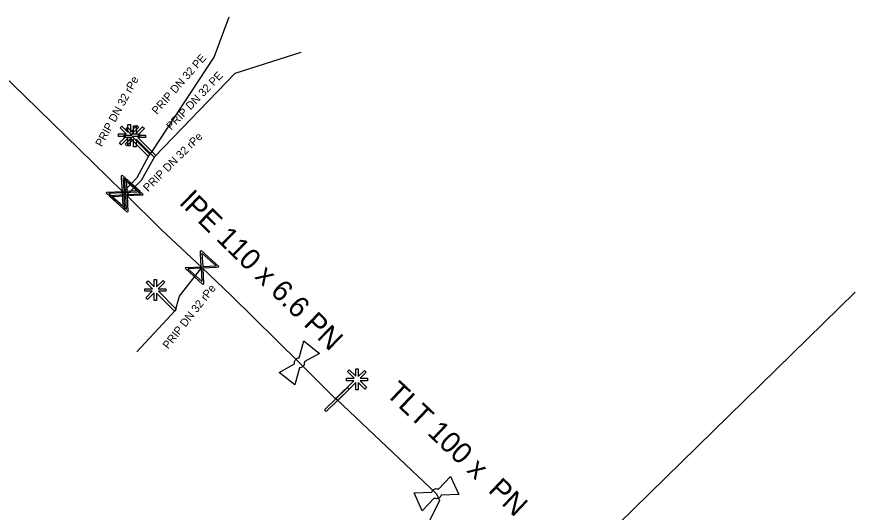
# Model space of a CAD drawing. Extents: x -643544 to -637295, y -1119190 to -1111715.
# Drawn here: x -640883.5 to -640831.1, y -1114877.8 to -1114846.9 of the extents above; entities that cross this region are included whole.
import ezdxf

# ---------------------------------------------------------------- set-up
doc = ezdxf.new("R2010")
doc.units = 0
for name, color, linetype in [('Default', 7, 'Continuous'), ('VP Lomový bod', 7, 'Continuous'), ('VP Popis přípojky', 7, 'Continuous'), ('VP Přípojka', 7, 'Continuous'), ('VP Změna materiálu', 7, 'Continuous'), ('VP Řad', 7, 'Continuous'), ('VP Řad - popis', 7, 'Continuous'), ('VP Šoupě', 7, 'Continuous')]:
    doc.layers.add(name, color=color, linetype=linetype)

msp = doc.modelspace()

# ---------------------------------------------------------------- linework, layer by layer
at = {"layer": 'Default'}
for points in [[(-640866.147, -1114868.579), (-640866.157, -1114868.528), (-640866.149, -1114868.474), (-640866.136, -1114868.39), (-640866.085, -1114868.326), (-640866.035, -1114868.262), (-640865.954, -1114868.229), (-640865.905, -1114868.209), (-640865.852, -1114868.207)], [(-640865.532, -1114868.46), (-640865.522, -1114868.511), (-640865.53, -1114868.564), (-640865.544, -1114868.65), (-640865.595, -1114868.714), (-640865.645, -1114868.778), (-640865.723, -1114868.81), (-640865.774, -1114868.83), (-640865.827, -1114868.832)], [(-640857.579, -1114876.6), (-640857.564, -1114876.55), (-640857.532, -1114876.506), (-640857.482, -1114876.438), (-640857.407, -1114876.405), (-640857.333, -1114876.371), (-640857.246, -1114876.379), (-640857.193, -1114876.384), (-640857.146, -1114876.407)], [(-640856.979, -1114876.78), (-640856.994, -1114876.83), (-640857.026, -1114876.873), (-640857.078, -1114876.942), (-640857.153, -1114876.975), (-640857.227, -1114877.009), (-640857.311, -1114877.001), (-640857.366, -1114876.995), (-640857.413, -1114876.973)]]:
    msp.add_open_spline(points, degree=3, dxfattribs=at)
at = {"layer": 'VP Lomový bod'}
for points in [[(-640865.852, -1114868.207), (-640865.556, -1114867.152)], [(-640865.556, -1114867.152), (-640864.575, -1114867.927), (-640865.532, -1114868.46)], [(-640865.827, -1114868.832), (-640866.124, -1114869.888), (-640867.105, -1114869.113), (-640866.147, -1114868.579)], [(-640857.146, -1114876.407), (-640856.393, -1114875.61)], [(-640856.393, -1114875.61), (-640855.884, -1114876.752), (-640856.979, -1114876.78)], [(-640857.413, -1114876.973), (-640858.167, -1114877.77), (-640858.676, -1114876.628), (-640857.579, -1114876.6)]]:
    msp.add_lwpolyline(points, dxfattribs=at)
at = {"layer": 'VP Přípojka'}
for points in [[(-640875.22, -1114855.56), (-640875.031, -1114855.32), (-640871.162, -1114849.427), (-640870.221, -1114846.908)], [(-640874.86, -1114855.63), (-640869.844, -1114850.422), (-640865.736, -1114849.122)], [(-640876.849, -1114857.855), (-640875.97, -1114856.94), (-640875.22, -1114855.56)], [(-640876.644, -1114858.055), (-640875.7, -1114857.12), (-640874.86, -1114855.63)], [(-640873.58, -1114865.23), (-640873.33, -1114864.35), (-640871.92, -1114862.56)], [(-640853.032, -1114885.538), (-640852.84, -1114885.351), (-640831.131, -1114864.103)], [(-640873.58, -1114865.23), (-640875.99, -1114867.841)]]:
    msp.add_lwpolyline(points, dxfattribs=at)
at = {"layer": 'VP Změna materiálu'}
for points in [[(-640876.658, -1114854.225), (-640877.039, -1114853.843), (-640876.928, -1114853.733), (-640876.551, -1114854.111), (-640876.551, -1114853.643), (-640876.394, -1114853.644), (-640876.394, -1114854.109), (-640875.986, -1114853.702), (-640875.876, -1114853.813), (-640876.291, -1114854.227), (-640875.817, -1114854.226), (-640875.817, -1114854.382), (-640876.281, -1114854.382), (-640875.163, -1114855.503), (-640875.274, -1114855.613), (-640876.395, -1114854.489), (-640876.395, -1114854.961), (-640876.551, -1114854.96), (-640876.551, -1114854.486), (-640876.965, -1114854.899), (-640877.076, -1114854.788), (-640876.668, -1114854.382), (-640877.132, -1114854.381), (-640877.132, -1114854.225), (-640876.658, -1114854.225)], [(-640876.298, -1114854.295), (-640876.679, -1114853.913), (-640876.568, -1114853.803), (-640876.191, -1114854.181), (-640876.191, -1114853.713), (-640876.034, -1114853.714), (-640876.034, -1114854.179), (-640875.626, -1114853.772), (-640875.516, -1114853.883), (-640875.931, -1114854.297), (-640875.457, -1114854.296), (-640875.457, -1114854.452), (-640875.921, -1114854.452), (-640874.803, -1114855.573), (-640874.914, -1114855.683), (-640876.035, -1114854.559), (-640876.035, -1114855.031), (-640876.191, -1114855.03), (-640876.191, -1114854.556), (-640876.605, -1114854.969), (-640876.716, -1114854.858), (-640876.308, -1114854.452), (-640876.772, -1114854.451), (-640876.772, -1114854.295), (-640876.298, -1114854.295)], [(-640875.018, -1114863.895), (-640875.399, -1114863.513), (-640875.288, -1114863.403), (-640874.911, -1114863.781), (-640874.911, -1114863.313), (-640874.754, -1114863.314), (-640874.754, -1114863.779), (-640874.346, -1114863.372), (-640874.236, -1114863.483), (-640874.651, -1114863.897), (-640874.177, -1114863.896), (-640874.177, -1114864.052), (-640874.641, -1114864.052), (-640873.523, -1114865.173), (-640873.634, -1114865.283), (-640874.755, -1114864.159), (-640874.755, -1114864.631), (-640874.911, -1114864.63), (-640874.911, -1114864.156), (-640875.325, -1114864.569), (-640875.436, -1114864.458), (-640875.028, -1114864.052), (-640875.492, -1114864.051), (-640875.492, -1114863.895), (-640875.018, -1114863.895)], [(-640862.165, -1114869.372), (-640861.783, -1114868.991), (-640861.673, -1114869.102), (-640862.051, -1114869.479), (-640861.583, -1114869.479), (-640861.584, -1114869.636), (-640862.049, -1114869.636), (-640861.642, -1114870.044), (-640861.753, -1114870.154), (-640862.167, -1114869.739), (-640862.166, -1114870.213), (-640862.322, -1114870.213), (-640862.322, -1114869.749), (-640863.443, -1114870.867), (-640863.553, -1114870.756), (-640862.429, -1114869.635), (-640862.901, -1114869.635), (-640862.9, -1114869.479), (-640862.426, -1114869.479), (-640862.839, -1114869.065), (-640862.728, -1114868.954), (-640862.322, -1114869.362), (-640862.321, -1114868.898), (-640862.165, -1114868.898), (-640862.165, -1114869.372)]]:
    msp.add_lwpolyline(points, dxfattribs=at)
at = {"layer": 'VP Řad'}
for points in [[(-640885.657, -1114849.304), (-640883, -1114851.84), (-640878.71, -1114856.034), (-640877.78, -1114856.945), (-640876.849, -1114857.855), (-640876.644, -1114858.055), (-640874.46, -1114860.19), (-640871.92, -1114862.56), (-640870.09, -1114864.31), (-640865.84, -1114868.52), (-640863.69, -1114870.66), (-640863.5, -1114870.81)], [(-640863.5, -1114870.81), (-640857.28, -1114876.69), (-640857.1, -1114877.12), (-640858.78, -1114880.5), (-640858.95, -1114880.85)]]:
    msp.add_lwpolyline(points, dxfattribs=at)
at = {"layer": 'VP Šoupě'}
for points in [[(-640876.904, -1114856.796), (-640875.79, -1114857.8), (-640875.834, -1114857.849), (-640875.962, -1114857.852), (-640876.801, -1114857.896), (-640876.75, -1114858.865), (-640876.794, -1114858.914), (-640877.908, -1114857.91), (-640877.864, -1114857.861), (-640876.894, -1114857.813), (-640876.938, -1114856.974), (-640876.948, -1114856.845), (-640876.904, -1114856.796)], [(-640876.699, -1114856.996), (-640875.585, -1114858), (-640875.629, -1114858.049), (-640875.757, -1114858.052), (-640876.596, -1114858.096), (-640876.545, -1114859.065), (-640876.589, -1114859.114), (-640877.703, -1114858.11), (-640877.659, -1114858.061), (-640876.689, -1114858.013), (-640876.733, -1114857.174), (-640876.743, -1114857.045), (-640876.699, -1114856.996)], [(-640876.85, -1114856.971), (-640876.806, -1114857.808), (-640875.97, -1114857.764), (-640876.85, -1114856.971)], [(-640876.645, -1114857.171), (-640876.601, -1114858.008), (-640875.765, -1114857.964), (-640876.645, -1114857.171)], [(-640876.845, -1114858.743), (-640876.889, -1114857.901), (-640877.729, -1114857.945), (-640876.845, -1114858.743)], [(-640876.64, -1114858.943), (-640876.684, -1114858.101), (-640877.524, -1114858.145), (-640876.64, -1114858.943)], [(-640871.975, -1114861.501), (-640870.861, -1114862.505), (-640870.905, -1114862.554), (-640871.033, -1114862.557), (-640871.872, -1114862.601), (-640871.821, -1114863.57), (-640871.865, -1114863.619), (-640872.979, -1114862.615), (-640872.935, -1114862.566), (-640871.965, -1114862.518), (-640872.009, -1114861.679), (-640872.019, -1114861.55), (-640871.975, -1114861.501)], [(-640871.921, -1114861.676), (-640871.877, -1114862.513), (-640871.041, -1114862.469), (-640871.921, -1114861.676)], [(-640871.916, -1114863.448), (-640871.96, -1114862.606), (-640872.8, -1114862.65), (-640871.916, -1114863.448)], [(-640862.739, -1114870.159), (-640864.174, -1114871.551), (-640864.261, -1114871.461), (-640862.826, -1114870.069), (-640862.739, -1114870.159)]]:
    msp.add_lwpolyline(points, dxfattribs=at)

# ---------------------------------------------------------------- texts
at = {"layer": 'VP Popis přípojky'}
for s, rotation, p in [('PRIP DN 32 PE', 48.6642, (-640874.733, -1114853.049)), ('PRIP DN 32 PE', 46.1035, (-640873.846, -1114854.019)), ('PRIP DN 32 rPe', 61.4769, (-640878.176, -1114855.068)), ('PRIP DN 32 rPe', 44.7256, (-640875.301, -1114857.862)), ('PRIP DN 32 rPe', 51.7722, (-640874.033, -1114867.696))]:
    msp.add_text(s, height=0.5, rotation=rotation, dxfattribs=at).set_placement(p)
at = {"layer": 'VP Řad - popis'}
for s, rotation, p in [('lPE 110 x 6.6 PN ', 315.65, (-640873.374, -1114858.59)), ('TLT 100 x  PN ', 316.6095, (-640860.5, -1114870.5))]:
    msp.add_text(s, height=1.3, rotation=rotation, dxfattribs=at).set_placement(p)

doc.saveas('drawing.dxf')
